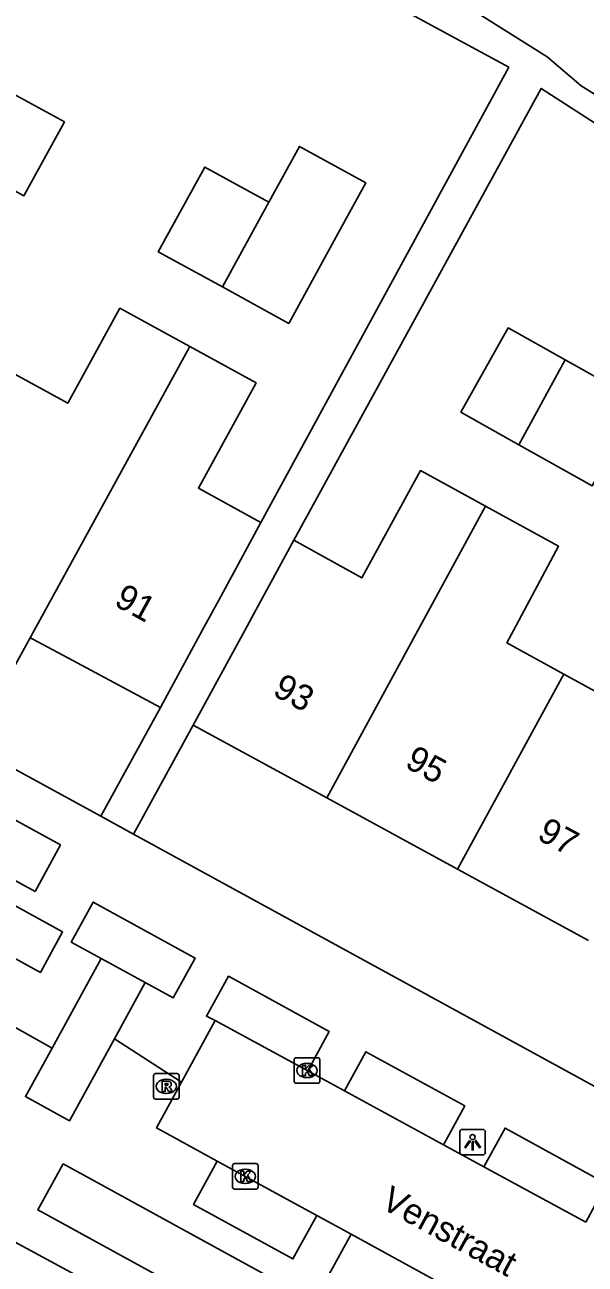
# Model space of a CAD drawing. Extents: x 158352 to 159489, y 383828 to 384597.
# Drawn here: x 159025.91 to 159047.88, y 383975.15 to 384023.74 of the extents above; entities that cross this region are included whole.
import ezdxf

# ---------------------------------------------------------------- set-up
doc = ezdxf.new("R2010")
doc.units = 0
for name, color, linetype in [('IMGEO_Kolk', 7, 'Continuous'), ('IMGEO_Lichtpunt', 7, 'Continuous'), ('IMGEO_Openbare_ruimte_label', 7, 'Continuous'), ('IMGEO_Pand', 7, 'Continuous'), ('IMGEO_Pand_nummerreeks', 7, 'Continuous'), ('IMGEO_Rijbaan_lokaal_open', 7, 'Continuous'), ('IMGEO_Rioolput', 7, 'Continuous'), ('IMGEO_Voetpad_open', 7, 'Continuous')]:
    doc.layers.add(name, color=color, linetype=linetype)

msp = doc.modelspace()

# ---------------------------------------------------------------- linework, layer by layer
at = {"layer": 'IMGEO_Kolk'}
for p, q in [((159036.473, 383982.321), (159036.473, 383983.173)), ((159036.548, 383983.247), (159037.4, 383983.247)), ((159036.961, 383983.027), (159036.986, 383983.027)), ((159037.474, 383983.173), (159037.474, 383982.321)), ((159037.4, 383982.247), (159036.548, 383982.247)), ((159036.984, 383982.467), (159036.959, 383982.467)), ((159034.053, 383978.169), (159034.053, 383979.021)), ((159034.128, 383979.095), (159034.98, 383979.095)), ((159034.541, 383978.875), (159034.566, 383978.875)), ((159035.054, 383979.021), (159035.054, 383978.169)), ((159034.564, 383978.315), (159034.539, 383978.315)), ((159034.98, 383978.095), (159034.128, 383978.095))]:
    msp.add_line(p, q, dxfattribs=at)
for points in [[(159036.473, 383982.321), (159036.473, 383983.173)], [(159036.548, 383983.247), (159037.4, 383983.247)], [(159037.474, 383983.173), (159037.474, 383982.321)], [(159036.794, 383982.947), (159036.917, 383982.947), (159036.917, 383982.796), (159037.047, 383982.947), (159037.211, 383982.947), (159037.065, 383982.796), (159037.218, 383982.547), (159037.066, 383982.547), (159036.981, 383982.711), (159036.917, 383982.644), (159036.917, 383982.547), (159036.794, 383982.547), (159036.794, 383982.947)], [(159037.4, 383982.247), (159036.548, 383982.247)], [(159034.053, 383978.169), (159034.053, 383979.021)], [(159034.128, 383979.095), (159034.98, 383979.095)], [(159034.374, 383978.795), (159034.497, 383978.795), (159034.497, 383978.644), (159034.627, 383978.795), (159034.791, 383978.795), (159034.645, 383978.644), (159034.798, 383978.395), (159034.646, 383978.395), (159034.561, 383978.559), (159034.497, 383978.492), (159034.497, 383978.395), (159034.374, 383978.395), (159034.374, 383978.795)], [(159035.054, 383979.021), (159035.054, 383978.169)], [(159034.98, 383978.095), (159034.128, 383978.095)]]:
    msp.add_lwpolyline(points, dxfattribs=at)
for centre, start, end in [((159036.55, 383983.171), 91.552, 178.448), ((159036.55, 383983.171), 91.552, 178.448), ((159037.398, 383983.171), 1.552, 88.448), ((159037.398, 383983.171), 1.552, 88.448), ((159036.55, 383982.323), 181.552, 268.448), ((159036.55, 383982.323), 181.552, 268.448), ((159037.398, 383982.323), 271.552, 358.448), ((159037.398, 383982.323), 271.552, 358.448), ((159034.13, 383979.019), 91.552, 178.448), ((159034.13, 383979.019), 91.552, 178.448), ((159034.978, 383979.019), 1.552, 88.448), ((159034.978, 383979.019), 1.552, 88.448), ((159034.13, 383978.171), 181.552, 268.448), ((159034.13, 383978.171), 181.552, 268.448), ((159034.978, 383978.171), 271.552, 358.448), ((159034.978, 383978.171), 271.552, 358.448)]:
    msp.add_arc(centre, 0.0765, start, end, dxfattribs=at)
for centre, major_axis, ratio, start_param, end_param in [((159036.96, 383982.747), (-0.387, 0.002), 0.722429, 4.712389, 7.853982), ((159036.985, 383982.747), (-0.39, 0.002), 0.717154, 1.570796, 4.712389), ((159034.54, 383978.595), (-0.387, 0.002), 0.722429, 4.712389, 7.853982), ((159034.565, 383978.595), (-0.39, 0.002), 0.717154, 1.570796, 4.712389)]:
    msp.add_ellipse(centre, major_axis=major_axis, ratio=ratio, start_param=start_param, end_param=end_param, dxfattribs=at)
at = {"layer": 'IMGEO_Lichtpunt'}
for p, q in [((159042.97, 383980.34), (159042.97, 383979.533)), ((159042.97, 383980.34), (159042.97, 383979.533)), ((159043.872, 383980.435), (159043.064, 383980.435)), ((159043.872, 383980.435), (159043.064, 383980.435)), ((159043.966, 383979.533), (159043.966, 383980.34)), ((159043.966, 383979.533), (159043.966, 383980.34)), ((159043.064, 383979.439), (159043.872, 383979.439)), ((159043.064, 383979.439), (159043.872, 383979.439))]:
    msp.add_line(p, q, dxfattribs=at)
for points in [[(159043.344, 383980.004), (159043.383, 383979.976), (159043.195, 383979.714), (159043.157, 383979.741), (159043.344, 383980.004)], [(159043.446, 383979.956), (159043.493, 383979.956), (159043.493, 383979.634), (159043.446, 383979.634), (159043.446, 383979.956)], [(159043.556, 383979.976), (159043.594, 383980.003), (159043.781, 383979.741), (159043.742, 383979.713), (159043.556, 383979.976)]]:
    msp.add_lwpolyline(points, dxfattribs=at)
msp.add_circle((159043.469, 383980.138), 0.0994, dxfattribs=at)
for centre, start, end in [((159043.064, 383980.34), 90, 180), ((159043.064, 383980.34), 90, 180), ((159043.872, 383980.34), 0, 90), ((159043.872, 383980.34), 0, 90), ((159043.064, 383979.533), 180, 270), ((159043.064, 383979.533), 180, 270), ((159043.872, 383979.533), 270, 0), ((159043.872, 383979.533), 270, 360)]:
    msp.add_arc(centre, 0.0946, start, end, dxfattribs=at)
at = {"layer": 'IMGEO_Pand'}
for points in [[(159025.024, 384021.271), (159027.462, 384019.934), (159025.876, 384017.04), (159023.438, 384018.376)], [(159035.479, 384016.786), (159036.678, 384018.974), (159039.278, 384017.548), (159038.352, 384015.859), (159036.256, 384012.037), (159033.656, 384013.462)], [(159033.656, 384013.462), (159031.143, 384014.84), (159032.965, 384018.164), (159035.479, 384016.786)], [(159035.479, 384016.786), (159033.656, 384013.462)], [(159025.372, 384010.123), (159027.595, 384008.905), (159029.636, 384012.629), (159032.377, 384011.127)], [(159045.285, 384007.276), (159043.008, 384008.555), (159044.862, 384011.857), (159047.096, 384010.602)], [(159026.12, 383999.71), (159026.279, 384000), (159032.377, 384011.127)], [(159032.377, 384011.127), (159034.977, 384009.702), (159032.715, 384005.575), (159035.169, 384004.23)], [(159047.096, 384010.602), (159045.285, 384007.276)], [(159047.096, 384010.602), (159050.008, 384008.968), (159048.154, 384005.666), (159045.285, 384007.276)], [(159036.452, 384003.532), (159039.127, 384002.066), (159041.428, 384006.264), (159043.974, 384004.868)], [(159043.974, 384004.868), (159041.324, 384000.001), (159037.748, 383993.433)], [(159043.974, 384004.868), (159046.836, 384003.3), (159045.076, 384000), (159044.815, 383999.51), (159047.045, 383998.29)], [(159031.225, 383996.983), (159032.867, 384000), (159033.592, 384001.333), (159035.169, 384004.23)], [(159036.452, 384003.532), (159034.898, 384000.677), (159034.53, 384000), (159032.508, 383996.285)], [(159026.12, 383999.71), (159025.4, 383998.396), (159022.562, 384000), (159020.471, 384001.182)], [(159047.045, 383998.29), (159049.555, 383996.916), (159051.275, 384000), (159051.686, 384000.736), (159053.013, 384000), (159054.255, 383999.311)], [(159031.225, 383996.983), (159027.595, 383998.922), (159026.225, 383999.654), (159026.12, 383999.71)], [(159047.045, 383998.29), (159042.88, 383990.64)], [(159032.508, 383996.285), (159037.748, 383993.433)], [(159037.748, 383993.433), (159042.88, 383990.64)], [(159042.88, 383990.64), (159048.013, 383987.846)]]:
    msp.add_lwpolyline(points, dxfattribs=at)
at = {"layer": 'IMGEO_Rijbaan_lokaal_open'}
for points in [[(159026.976, 383983.622), (159028.905, 383987.139)], [(159028.905, 383987.139), (159030.633, 383986.191)], [(159030.633, 383986.191), (159029.425, 383983.988)], [(159032.051, 383982.29), (159033.372, 383984.707)], [(159037.005, 383982.731), (159033.372, 383984.707)], [(159029.425, 383983.988), (159027.662, 383980.774), (159025.934, 383981.722), (159026.976, 383983.622)], [(159037.005, 383982.731), (159038.446, 383981.947)], [(159033.455, 383979.195), (159031.072, 383980.498), (159032.051, 383982.29)], [(159042.329, 383979.835), (159038.446, 383981.947)], [(159042.329, 383979.835), (159043.914, 383978.973)], [(159033.455, 383979.195), (159037.357, 383977.062)], [(159047.901, 383976.804), (159043.914, 383978.973)], [(159038.7, 383976.327), (159037.357, 383977.062)], [(159038.7, 383976.327), (159042.71, 383974.135)]]:
    msp.add_lwpolyline(points, dxfattribs=at)
at = {"layer": 'IMGEO_Rioolput'}
for p, q in [((159030.957, 383981.698), (159030.957, 383982.55)), ((159031.032, 383982.624), (159031.884, 383982.624)), ((159031.958, 383982.55), (159031.958, 383981.698)), ((159031.445, 383982.404), (159031.47, 383982.404)), ((159031.884, 383981.624), (159031.032, 383981.624)), ((159031.468, 383981.844), (159031.443, 383981.844))]:
    msp.add_line(p, q, dxfattribs=at)
for points in [[(159030.957, 383981.698), (159030.957, 383982.55)], [(159031.032, 383982.624), (159031.884, 383982.624)], [(159031.958, 383982.55), (159031.958, 383981.698)], [(159031.546, 383982.322), (159031.294, 383982.324), (159031.294, 383981.924)], [(159031.294, 383981.924), (159031.418, 383981.924), (159031.418, 383982.086), (159031.429, 383982.086)], [(159031.472, 383982.243), (159031.418, 383982.243), (159031.418, 383982.162)], [(159031.418, 383982.162), (159031.47, 383982.162)], [(159031.476, 383982.057), (159031.547, 383981.924), (159031.687, 383981.924), (159031.622, 383982.05)], [(159031.884, 383981.624), (159031.032, 383981.624)]]:
    msp.add_lwpolyline(points, dxfattribs=at)
for centre, radius, start, end in [((159031.034, 383982.548), 0.0765, 91.552, 178.448), ((159031.034, 383982.548), 0.0765, 91.552, 178.448), ((159031.882, 383982.548), 0.0765, 1.552, 88.448), ((159031.882, 383982.548), 0.0765, 1.552, 88.448), ((159031.428, 383982.033), 0.0533, 26.0293, 88.6989), ((159031.454, 383982.351), 0.19, 274.7715, 282.9687), ((159031.478, 383982.147), 0.0964, 77.0061, 93.1865), ((159031.492, 383982.204), 0.0378, 276.6634, 79.6772), ((159031.545, 383982.212), 0.109, 350.3612, 89.416), ((159031.543, 383982.212), 0.112, 277.5842, 350.9817), ((159031.527, 383981.997), 0.108, 29.5134, 73.7905), ((159031.034, 383981.7), 0.0765, 181.552, 268.448), ((159031.034, 383981.7), 0.0765, 181.552, 268.448), ((159031.882, 383981.7), 0.0765, 271.552, 358.448), ((159031.882, 383981.7), 0.0765, 271.552, 358.448)]:
    msp.add_arc(centre, radius, start, end, dxfattribs=at)
for centre, major_axis, ratio, start_param, end_param in [((159031.444, 383982.124), (-0.387, 0.002), 0.722429, 4.712389, 7.853982), ((159031.469, 383982.124), (-0.39, 0.002), 0.717154, 1.570796, 4.712389)]:
    msp.add_ellipse(centre, major_axis=major_axis, ratio=ratio, start_param=start_param, end_param=end_param, dxfattribs=at)
at = {"layer": 'IMGEO_Voetpad_open'}
for points in [[(159035.169, 384004.23), (159044.883, 384022.075), (159038.511, 384025.543), (159040.414, 384029.036), (159040.108, 384029.203), (159041.478, 384031.757), (159042.154, 384037.261), (159050.039, 384046.571), (159054.78, 384051.985)], [(159054.105, 384048.782), (159045, 384037.841), (159042.469, 384029.178), (159040.625, 384026.121), (159046.392, 384022.487), (159047.73, 384021.353), (159066.687, 384009.507), (159068.125, 384011.403), (159080.042, 384026.228)], [(159057.336, 383992.511), (159065.953, 384008.489), (159046.162, 384021.25), (159036.452, 384003.532)], [(159028.89, 383992.713), (159015.561, 384000), (159000, 384008.508), (158998.862, 384009.13)], [(159028.89, 383992.713), (159031.225, 383996.983)], [(159032.508, 383996.285), (159030.172, 383992.012)], [(159026.314, 383989.765), (159023.158, 383991.491), (159024.151, 383993.312), (159027.307, 383991.587), (159026.314, 383989.765)], [(159030.172, 383992.012), (159028.89, 383992.713)], [(159050.891, 383980.684), (159030.172, 383992.012)], [(159022.539, 383988.772), (159023.41, 383990.36), (159027.388, 383988.179), (159026.518, 383986.591), (159025.509, 383987.144)], [(159028.905, 383987.139), (159027.732, 383987.782), (159028.59, 383989.346), (159032.583, 383987.156), (159031.725, 383985.592), (159030.633, 383986.191)], [(159033.372, 383984.707), (159033.032, 383984.876), (159033.89, 383986.44), (159037.848, 383984.269), (159037.005, 383982.731)], [(159024.432, 383985.041), (159026.976, 383983.622)], [(159029.425, 383983.988), (159032.051, 383982.29)], [(159038.446, 383981.947), (159039.287, 383983.48), (159043.162, 383981.356), (159042.329, 383979.835)], [(159077.838, 383947.064), (159071.597, 383950.894), (159064.335, 383954.998), (159014.965, 383981.725)], [(159043.914, 383978.973), (159044.744, 383980.488), (159048.724, 383978.305), (159047.901, 383976.804)], [(159037.357, 383977.062), (159036.423, 383975.359), (159032.524, 383977.497), (159033.455, 383979.195)], [(159027.419, 383979.092), (159035.784, 383974.501), (159034.781, 383972.7), (159026.415, 383977.282), (159027.419, 383979.092)], [(159042.71, 383974.135), (159041.772, 383972.425), (159037.765, 383974.623), (159038.7, 383976.327)]]:
    msp.add_lwpolyline(points, dxfattribs=at)

# ---------------------------------------------------------------- texts
at = {"layer": 'IMGEO_Openbare_ruimte_label'}
msp.add_text('Venstraat', height=1, rotation=331.385, dxfattribs=at).set_placement((159039.815, 383977.385))
at = {"layer": 'IMGEO_Pand_nummerreeks'}
for s, rotation, p in [('91', 331.2719, (159029.363, 384001.003)), ('93', 331.4401, (159035.579, 383997.482)), ('95', 331.4401, (159040.764, 383994.66)), ('97', 331.4401, (159045.949, 383991.837))]:
    msp.add_text(s, height=1, rotation=rotation, dxfattribs=at).set_placement(p)

doc.saveas('drawing.dxf')
